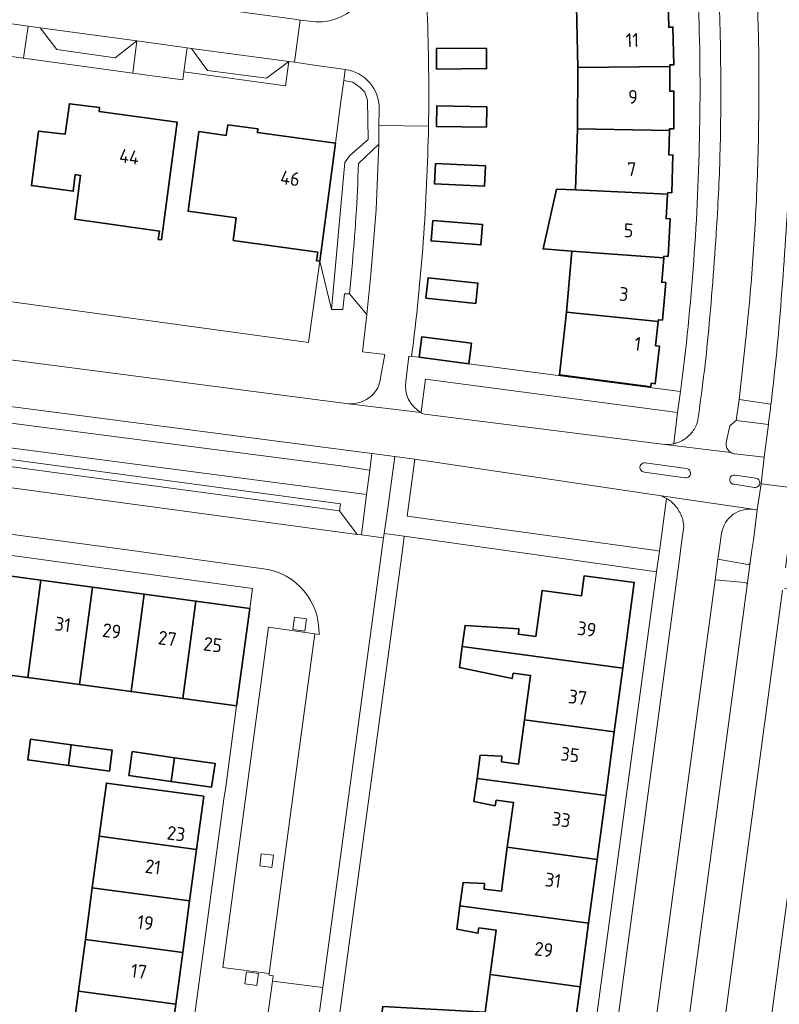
# Model space of a CAD drawing. Extents: x 150256 to 156914, y 461459 to 469481.
# Tile 589 of 656: x 154644 to 154719, y 467956 to 468052. Entities that reach past the tile are written whole.
import ezdxf
from ezdxf.enums import TextEntityAlignment as Align

# ---------------------------------------------------------------- set-up
doc = ezdxf.new("R2010")
doc.units = 0
doc.header["$LTSCALE"] = 0.75
for name, color, linetype, lineweight in [('B-RO-GR-BEPLANTING_CULTUUR_BODEMBEDEKKER-GV', 251, 'CONTINUOUS', 18), ('B-RO-GR-BEPLANTING_CULTUUR_BOSPLANTSOEN-GV', 251, 'CONTINUOUS', 18), ('B-RO-GR-GROENVOORZIENING-GV', 251, 'CONTINUOUS', 18), ('B-RO-GR-HAAG-GV', 251, 'CONTINUOUS', 13), ('B-RO-OG-BEBOUWING-GV', 6, 'CONTINUOUS', 35), ('B-RO-OG-BEBOUWING-T18', 1, 'CONTINUOUS', 18), ('B-RO-OG-TERREIN_CULTUURSCHEIDING-GV', 251, 'CONTINUOUS', 18), ('B-RO-VH-VERHARDING_ASFALT-GV', 251, 'CONTINUOUS', 18), ('B-RO-VH-VERHARDING_BETON-GV', 251, 'CONTINUOUS', 18), ('B-RO-VH-VERHARDING_BETONSTRAATSTEEN-GV', 251, 'CONTINUOUS', 18), ('B-RO-VH-VERHARDING_TEGEL-GV', 251, 'CONTINUOUS', 18)]:
    doc.layers.add(name, color=color, linetype=linetype, lineweight=lineweight)
doc.styles.add('NLCS-ISO-M200-T18', font='NLCS-ISO.ttf', dxfattribs={"height": 360})

msp = doc.modelspace()

# ---------------------------------------------------------------- linework, layer by layer
at = {"layer": 'B-RO-GR-BEPLANTING_CULTUUR_BODEMBEDEKKER-GV'}
for points in [[(154644.679, 468048.183), (154655.384, 468046.73), (154655.775, 468049.898), (154653.667, 468048.237), (154647.94, 468049.051), (154646.321, 468051.182), (154645.147, 468051.345)], [(154644.679, 468048.183), (154655.384, 468046.73), (154655.775, 468049.898), (154653.667, 468048.237), (154647.94, 468049.051), (154646.321, 468051.182), (154645.147, 468051.345)], [(154670.333, 468045.489), (154670.662, 468047.871), (154668.455, 468046.242), (154662.701, 468046.985), (154661.136, 468049.154), (154660.697, 468049.217), (154660.38, 468046.859)], [(154670.333, 468045.489), (154670.662, 468047.871), (154668.455, 468046.242), (154662.701, 468046.985), (154661.136, 468049.154), (154660.697, 468049.217), (154660.38, 468046.859)], [(154675.222, 468039.859), (154673.676, 468028.319), (154674.828, 468023.576), (154676.131, 468037.964), (154676.587, 468038.615), (154678.41, 468040.243), (154678.345, 468044.084), (154678.084, 468044.866), (154677.629, 468045.321), (154676.913, 468045.842), (154676.033, 468046.018), (154675.752, 468043.938)], [(154675.222, 468039.859), (154673.676, 468028.319), (154674.828, 468023.576), (154676.131, 468037.964), (154676.587, 468038.615), (154678.41, 468040.243), (154678.345, 468044.084), (154678.084, 468044.866), (154677.629, 468045.321), (154676.913, 468045.842), (154676.033, 468046.018), (154675.752, 468043.938)]]:
    msp.add_lwpolyline(points, close=True, dxfattribs=at)
at = {"layer": 'B-RO-GR-BEPLANTING_CULTUUR_BOSPLANTSOEN-GV'}
for points in [[(154679.618, 468016.897), (154680.061, 468019.183), (154677.877, 468019.431), (154678.288, 468023.097), (154676.586, 468025.128), (154676.105, 468025.131), (154675.935, 468023.576), (154674.828, 468023.576), (154673.676, 468028.319), (154672.572, 468020.366), (154564.218, 468035.203), (154562.115, 468035.491), (154561.54, 468031.03)], [(154679.618, 468016.897), (154680.061, 468019.183), (154677.877, 468019.431), (154678.288, 468023.097), (154676.586, 468025.128), (154676.105, 468025.131), (154675.935, 468023.576), (154674.828, 468023.576), (154673.676, 468028.319), (154672.572, 468020.366), (154564.218, 468035.203), (154562.115, 468035.491), (154561.54, 468031.03)], [(154562.574, 468029.196), (154562.594, 468029.181), (154569.297, 468028.298), (154578.693, 468027.076), (154676.507, 468014.354)], [(154562.574, 468029.196), (154562.594, 468029.181), (154569.297, 468028.298), (154578.693, 468027.076), (154676.507, 468014.354)]]:
    msp.add_lwpolyline(points, dxfattribs=at)
for points in [[(154679.349, 468015.927, 0.102207), (154679.618, 468016.897)], [(154679.349, 468015.927, 0.102207), (154679.618, 468016.897)], [(154678.736, 468015.13, 0.102056), (154679.349, 468015.927)], [(154678.736, 468015.13, 0.102056), (154679.349, 468015.927)], [(154677.691, 468014.52, 0.099643), (154678.736, 468015.13)], [(154677.691, 468014.52, 0.099643), (154678.736, 468015.13)], [(154676.507, 468014.354, 0.103145), (154677.691, 468014.52)], [(154676.507, 468014.354, 0.103145), (154677.691, 468014.52)]]:
    msp.add_lwpolyline(points, format="xyb", dxfattribs=at)
at = {"layer": 'B-RO-GR-GROENVOORZIENING-GV'}
for points in [[(154676.178, 468047.091), (154676.033, 468046.018), (154676.913, 468045.842), (154677.629, 468045.321), (154678.084, 468044.866), (154678.345, 468044.084), (154678.41, 468040.243), (154676.587, 468038.615), (154676.131, 468037.964), (154674.828, 468023.576), (154675.935, 468023.576), (154676.105, 468025.131), (154676.586, 468025.128)], [(154676.178, 468047.091), (154676.033, 468046.018), (154676.913, 468045.842), (154677.629, 468045.321), (154678.084, 468044.866), (154678.345, 468044.084), (154678.41, 468040.243), (154676.587, 468038.615), (154676.131, 468037.964), (154674.828, 468023.576), (154675.935, 468023.576), (154676.105, 468025.131), (154676.586, 468025.128)], [(154677.462, 468037.878), (154679.454, 468039.779), (154679.473, 468041.586), (154679.49, 468043.225)], [(154677.462, 468037.878), (154679.454, 468039.779), (154679.473, 468041.586), (154679.49, 468043.225)], [(154676.586, 468025.128), (154676.808, 468027.501)], [(154676.586, 468025.128), (154676.808, 468027.501)]]:
    msp.add_lwpolyline(points, dxfattribs=at)
for points in [[(154679.49, 468043.225, 0.380321), (154676.178, 468047.091)], [(154679.49, 468043.225, 0.380321), (154676.178, 468047.091)], [(154676.808, 468027.501, 0.017536), (154677.462, 468037.878)], [(154676.808, 468027.501, 0.017536), (154677.462, 468037.878)]]:
    msp.add_lwpolyline(points, format="xyb", dxfattribs=at)
for points in [[(154671.042, 467992.251), (154672.231, 467992.089), (154672.391, 467993.28), (154671.202, 467993.439)], [(154671.042, 467992.251), (154672.231, 467992.089), (154672.391, 467993.28), (154671.202, 467993.439)], [(154667.8, 467969.101), (154668.989, 467968.939), (154669.149, 467970.13), (154667.96, 467970.289)], [(154667.8, 467969.101), (154668.989, 467968.939), (154669.149, 467970.13), (154667.96, 467970.289)], [(154666.338, 467957.531), (154667.527, 467957.369), (154667.687, 467958.56), (154666.498, 467958.719)], [(154666.338, 467957.531), (154667.527, 467957.369), (154667.687, 467958.56), (154666.498, 467958.719)]]:
    msp.add_lwpolyline(points, close=True, dxfattribs=at)
at = {"layer": 'B-RO-GR-HAAG-GV'}
for points in [[(154676.178, 468047.091), (154676.033, 468046.018), (154676.913, 468045.842), (154677.629, 468045.321), (154678.084, 468044.866), (154678.345, 468044.084), (154678.41, 468040.243), (154676.587, 468038.615), (154676.131, 468037.964), (154674.828, 468023.576)], [(154676.178, 468047.091), (154676.033, 468046.018), (154676.913, 468045.842), (154677.629, 468045.321), (154678.084, 468044.866), (154678.345, 468044.084), (154678.41, 468040.243), (154676.587, 468038.615), (154676.131, 468037.964), (154674.828, 468023.576)], [(154677.462, 468037.878), (154679.454, 468039.779), (154679.473, 468041.586), (154679.49, 468043.225)], [(154677.462, 468037.878), (154679.454, 468039.779), (154679.473, 468041.586), (154679.49, 468043.225)], [(154674.828, 468023.576), (154675.935, 468023.576), (154676.105, 468025.131), (154676.586, 468025.128), (154676.808, 468027.501)], [(154674.828, 468023.576), (154675.935, 468023.576), (154676.105, 468025.131), (154676.586, 468025.128), (154676.808, 468027.501)]]:
    msp.add_lwpolyline(points, dxfattribs=at)
for points in [[(154679.49, 468043.225, 0.380321), (154676.178, 468047.091)], [(154679.49, 468043.225, 0.380321), (154676.178, 468047.091)], [(154676.808, 468027.501, 0.017536), (154677.462, 468037.878)], [(154676.808, 468027.501, 0.017536), (154677.462, 468037.878)]]:
    msp.add_lwpolyline(points, format="xyb", dxfattribs=at)
at = {"layer": 'B-RO-OG-BEBOUWING-GV'}
for points in [[(154707.945, 468047.372), (154707.946, 468047.538), (154708.343, 468047.549), (154708.243, 468051.237), (154707.845, 468051.225), (154707.799, 468053.625), (154698.809, 468053.28), (154698.932, 468047.273)], [(154707.945, 468047.372), (154707.946, 468047.538), (154708.343, 468047.549), (154708.243, 468051.237), (154707.845, 468051.225), (154707.799, 468053.625), (154698.809, 468053.28), (154698.932, 468047.273)], [(154685.108, 468047.134), (154690.004, 468047.171), (154689.989, 468049.17), (154685.092, 468049.131)], [(154685.108, 468047.134), (154690.004, 468047.171), (154689.989, 468049.17), (154685.092, 468049.131)], [(154698.932, 468047.273), (154698.92, 468041.275), (154707.922, 468041.119), (154707.927, 468041.285), (154708.326, 468041.282), (154708.339, 468044.971), (154707.938, 468044.972), (154707.945, 468047.372)], [(154698.932, 468047.273), (154698.92, 468041.275), (154707.922, 468041.119), (154707.927, 468041.285), (154708.326, 468041.282), (154708.339, 468044.971), (154707.938, 468044.972), (154707.945, 468047.372)], [(154657.873, 468030.436), (154658.179, 468030.401), (154659.712, 468041.94), (154652.085, 468042.989), (154652.125, 468043.354), (154649.181, 468043.736), (154648.75, 468040.742), (154646.149, 468041.05), (154645.454, 468035.715), (154649.554, 468035.169), (154649.753, 468036.789), (154650.268, 468036.721), (154649.704, 468032.426), (154657.989, 468031.269)], [(154657.873, 468030.436), (154658.179, 468030.401), (154659.712, 468041.94), (154652.085, 468042.989), (154652.125, 468043.354), (154649.181, 468043.736), (154648.75, 468040.742), (154646.149, 468041.05), (154645.454, 468035.715), (154649.554, 468035.169), (154649.753, 468036.789), (154650.268, 468036.721), (154649.704, 468032.426), (154657.989, 468031.269)], [(154689.988, 468041.429), (154690.024, 468043.428), (154685.128, 468043.515), (154685.092, 468041.517)], [(154689.988, 468041.429), (154690.024, 468043.428), (154685.128, 468043.515), (154685.092, 468041.517)], [(154673.676, 468028.319), (154675.222, 468039.859), (154667.584, 468040.901), (154667.623, 468041.268), (154664.687, 468041.655), (154664.53, 468040.637), (154661.847, 468041.004), (154660.783, 468033.211), (154665.488, 468032.568), (154665.205, 468030.352), (154673.487, 468029.184), (154673.369, 468028.352)], [(154673.676, 468028.319), (154675.222, 468039.859), (154667.584, 468040.901), (154667.623, 468041.268), (154664.687, 468041.655), (154664.53, 468040.637), (154661.847, 468041.004), (154660.783, 468033.211), (154665.488, 468032.568), (154665.205, 468030.352), (154673.487, 468029.184), (154673.369, 468028.352)], [(154698.716, 468035.294), (154707.726, 468034.879), (154707.736, 468035.036), (154708.136, 468035.02), (154708.252, 468038.706), (154707.851, 468038.72), (154707.922, 468041.119), (154698.92, 468041.275)], [(154698.716, 468035.294), (154707.726, 468034.879), (154707.736, 468035.036), (154708.136, 468035.02), (154708.252, 468038.706), (154707.851, 468038.72), (154707.922, 468041.119), (154698.92, 468041.275)], [(154685.01, 468037.896), (154684.911, 468035.903), (154689.802, 468035.66), (154689.901, 468037.656)], [(154685.01, 468037.896), (154684.911, 468035.903), (154689.802, 468035.66), (154689.901, 468037.656)], [(154707.726, 468034.879), (154698.716, 468035.294), (154696.863, 468035.377), (154695.544, 468029.516), (154698.369, 468029.3), (154707.36, 468028.645), (154707.374, 468028.804), (154707.774, 468028.778), (154707.978, 468032.461), (154707.579, 468032.484)], [(154707.726, 468034.879), (154698.716, 468035.294), (154696.863, 468035.377), (154695.544, 468029.516), (154698.369, 468029.3), (154707.36, 468028.645), (154707.374, 468028.804), (154707.774, 468028.778), (154707.978, 468032.461), (154707.579, 468032.484)], [(154684.734, 468032.284), (154684.579, 468030.293), (154689.461, 468029.913), (154689.616, 468031.905)], [(154684.734, 468032.284), (154684.579, 468030.293), (154689.461, 468029.913), (154689.616, 468031.905)], [(154697.848, 468023.31), (154706.811, 468022.419), (154706.829, 468022.582), (154707.228, 468022.546), (154707.554, 468026.219), (154707.156, 468026.254), (154707.36, 468028.645), (154698.369, 468029.3)], [(154697.848, 468023.31), (154706.811, 468022.419), (154706.829, 468022.582), (154707.228, 468022.546), (154707.554, 468026.219), (154707.156, 468026.254), (154707.36, 468028.645), (154698.369, 468029.3)], [(154684.072, 468024.699), (154688.941, 468024.18), (154689.153, 468026.167), (154684.283, 468026.684)], [(154684.072, 468024.699), (154688.941, 468024.18), (154689.153, 468026.167), (154684.283, 468026.684)], [(154706.811, 468022.419), (154697.848, 468023.31), (154697.141, 468017.173), (154706.081, 468016.021), (154706.123, 468016.363), (154706.523, 468016.314), (154706.941, 468019.977), (154706.546, 468020.034)], [(154706.811, 468022.419), (154697.848, 468023.31), (154697.141, 468017.173), (154706.081, 468016.021), (154706.123, 468016.363), (154706.523, 468016.314), (154706.941, 468019.977), (154706.546, 468020.034)], [(154683.426, 468018.914), (154688.282, 468018.277), (154688.542, 468020.278), (154683.686, 468020.911)], [(154683.426, 468018.914), (154688.282, 468018.277), (154688.542, 468020.278), (154683.686, 468020.911)], [(154646.387, 467997.068), (154641.334, 467997.751), (154640.048, 467988.211), (154645.102, 467987.531)], [(154646.387, 467997.068), (154641.334, 467997.751), (154640.048, 467988.211), (154645.102, 467987.531)], [(154687.62, 467990.576), (154703.343, 467988.463), (154704.468, 467996.853), (154699.563, 467997.513), (154699.298, 467995.541), (154695.435, 467996.075), (154694.824, 467991.546), (154693.132, 467991.779), (154693.165, 467992.318), (154687.899, 467992.64)], [(154687.62, 467990.576), (154703.343, 467988.463), (154704.468, 467996.853), (154699.563, 467997.513), (154699.298, 467995.541), (154695.435, 467996.075), (154694.824, 467991.546), (154693.132, 467991.779), (154693.165, 467992.318), (154687.899, 467992.64)], [(154650.157, 467986.851), (154651.442, 467996.385), (154646.387, 467997.068), (154645.102, 467987.531)], [(154650.157, 467986.851), (154651.442, 467996.385), (154646.387, 467997.068), (154645.102, 467987.531)], [(154655.211, 467986.171), (154656.496, 467995.702), (154651.442, 467996.385), (154650.157, 467986.851)], [(154655.211, 467986.171), (154656.496, 467995.702), (154651.442, 467996.385), (154650.157, 467986.851)], [(154656.496, 467995.702), (154655.211, 467986.171), (154660.265, 467985.49), (154661.55, 467995.02)], [(154656.496, 467995.702), (154655.211, 467986.171), (154660.265, 467985.49), (154661.55, 467995.02)], [(154666.825, 467994.307), (154661.55, 467995.02), (154660.265, 467985.49), (154665.537, 467984.781)], [(154666.825, 467994.307), (154661.55, 467995.02), (154660.265, 467985.49), (154665.537, 467984.781)], [(154703.343, 467988.463), (154687.62, 467990.576), (154687.343, 467988.523), (154692.506, 467987.439), (154692.617, 467987.967), (154694.311, 467987.743), (154693.727, 467983.402), (154702.506, 467982.222)], [(154703.343, 467988.463), (154687.62, 467990.576), (154687.343, 467988.523), (154692.506, 467987.439), (154692.617, 467987.967), (154694.311, 467987.743), (154693.727, 467983.402), (154702.506, 467982.222)], [(154693.727, 467983.402), (154693.144, 467979.061), (154691.473, 467979.295), (154691.503, 467979.824), (154689.391, 467979.946), (154689.082, 467977.669), (154701.669, 467975.982), (154702.506, 467982.222)], [(154693.727, 467983.402), (154693.144, 467979.061), (154691.473, 467979.295), (154691.503, 467979.824), (154689.391, 467979.946), (154689.082, 467977.669), (154701.669, 467975.982), (154702.506, 467982.222)], [(154649.088, 467978.928), (154649.362, 467980.959), (154645.38, 467981.499), (154645.104, 467979.468)], [(154649.088, 467978.928), (154649.362, 467980.959), (154645.38, 467981.499), (154645.104, 467979.468)], [(154653.089, 467978.385), (154653.365, 467980.416), (154649.362, 467980.959), (154649.088, 467978.928)], [(154653.089, 467978.385), (154653.365, 467980.416), (154649.362, 467980.959), (154649.088, 467978.928)], [(154659.12, 467977.351), (154659.449, 467979.691), (154655.319, 467980.282), (154655.022, 467978.128), (154654.995, 467977.931)], [(154659.12, 467977.351), (154659.449, 467979.691), (154655.319, 467980.282), (154655.022, 467978.128), (154654.995, 467977.931)], [(154659.449, 467979.691), (154659.12, 467977.351), (154663.071, 467976.795), (154663.111, 467977.037), (154663.454, 467979.118)], [(154659.449, 467979.691), (154659.12, 467977.351), (154663.071, 467976.795), (154663.111, 467977.037), (154663.454, 467979.118)], [(154701.669, 467975.982), (154689.082, 467977.669), (154688.772, 467975.391), (154690.842, 467974.985), (154690.946, 467975.515), (154692.635, 467975.315), (154692.039, 467970.913), (154700.83, 467969.73)], [(154701.669, 467975.982), (154689.082, 467977.669), (154688.772, 467975.391), (154690.842, 467974.985), (154690.946, 467975.515), (154692.635, 467975.315), (154692.039, 467970.913), (154700.83, 467969.73)], [(154662.323, 467975.928), (154652.794, 467977.203), (154652.094, 467972), (154661.622, 467970.715)], [(154662.323, 467975.928), (154652.794, 467977.203), (154652.094, 467972), (154661.622, 467970.715)], [(154651.414, 467966.945), (154660.942, 467965.661), (154661.622, 467970.715), (154652.094, 467972)], [(154651.414, 467966.945), (154660.942, 467965.661), (154661.622, 467970.715), (154652.094, 467972)], [(154687.406, 467965.188), (154699.995, 467963.501), (154700.83, 467969.73), (154692.039, 467970.913), (154691.458, 467966.624), (154689.777, 467966.83), (154689.802, 467967.369), (154687.706, 467967.465)], [(154687.406, 467965.188), (154699.995, 467963.501), (154700.83, 467969.73), (154692.039, 467970.913), (154691.458, 467966.624), (154689.777, 467966.83), (154689.802, 467967.369), (154687.706, 467967.465)], [(154660.942, 467965.661), (154651.414, 467966.945), (154650.734, 467961.891), (154660.262, 467960.606)], [(154660.942, 467965.661), (154651.414, 467966.945), (154650.734, 467961.891), (154660.262, 467960.606)], [(154687.406, 467965.188), (154687.106, 467962.913), (154689.157, 467962.496), (154689.263, 467963.015), (154690.947, 467962.814), (154690.36, 467958.472), (154699.158, 467957.26), (154699.995, 467963.501)], [(154687.406, 467965.188), (154687.106, 467962.913), (154689.157, 467962.496), (154689.263, 467963.015), (154690.947, 467962.814), (154690.36, 467958.472), (154699.158, 467957.26), (154699.995, 467963.501)], [(154660.262, 467960.606), (154650.734, 467961.891), (154650.054, 467956.837), (154659.582, 467955.552)], [(154660.262, 467960.606), (154650.734, 467961.891), (154650.054, 467956.837), (154659.582, 467955.552)], [(154699.158, 467957.26), (154690.36, 467958.472), (154689.862, 467954.781), (154679.859, 467955.328), (154679.576, 467953.212), (154698.28, 467950.714)], [(154699.158, 467957.26), (154690.36, 467958.472), (154689.862, 467954.781), (154679.859, 467955.328), (154679.576, 467953.212), (154698.28, 467950.714)], [(154650.054, 467956.837), (154649.374, 467951.782), (154658.902, 467950.497), (154659.582, 467955.552)], [(154650.054, 467956.837), (154649.374, 467951.782), (154658.902, 467950.497), (154659.582, 467955.552)]]:
    msp.add_lwpolyline(points, close=True, dxfattribs=at)
at = {"layer": 'B-RO-OG-TERREIN_CULTUURSCHEIDING-GV'}
for points in [[(154716.521, 468053.449, -0.010059), (154716.673, 468045.696)], [(154716.521, 468053.449, -0.010059), (154716.673, 468045.696)], [(154716.673, 468045.696, -0.008784), (154716.514, 468036.703)], [(154716.673, 468045.696, -0.008784), (154716.514, 468036.703)], [(154716.514, 468036.703, -0.008841), (154716.114, 468029.009)], [(154716.514, 468036.703, -0.008841), (154716.114, 468029.009)], [(154718.618, 468021.741, 0.005981), (154719.468, 468033.455)], [(154718.618, 468021.741, 0.005981), (154719.468, 468033.455)], [(154716.114, 468029.009, -0.008731), (154715.449, 468021.333)], [(154716.114, 468029.009, -0.008731), (154715.449, 468021.333)], [(154718.17, 468017.116, 0.00606), (154718.618, 468021.741)], [(154718.17, 468017.116, 0.00606), (154718.618, 468021.741)], [(154717.842, 468014.303, 0.003548), (154718.17, 468017.116)], [(154717.842, 468014.303, 0.003548), (154718.17, 468017.116)], [(154683.586, 468013.491, 0.030868), (154683.939, 468013.322)], [(154683.586, 468013.491, 0.030868), (154683.939, 468013.322)], [(154707.462, 468010.37, 0.065525), (154708.317, 468010.442)], [(154707.462, 468010.37, 0.065525), (154708.317, 468010.442)], [(154713.471, 468010.547, 0.097302), (154713.482, 468010.187)], [(154713.471, 468010.547, 0.097302), (154713.482, 468010.187)], [(154713.482, 468010.187, 0.097953), (154713.63, 468009.858)], [(154713.482, 468010.187, 0.097953), (154713.63, 468009.858)], [(154713.63, 468009.858, 0.101055), (154713.926, 468009.58)], [(154713.63, 468009.858, 0.101055), (154713.926, 468009.58)], [(154713.926, 468009.58, 0.102972), (154714.305, 468009.435)], [(154713.926, 468009.58, 0.102972), (154714.305, 468009.435)], [(154707.608, 468005.083, 0.058293), (154706.891, 468005.383)], [(154707.608, 468005.083, 0.058293), (154706.891, 468005.383)], [(154716.295, 468003.981, 0.429125), (154713.016, 468001.658)], [(154716.295, 468003.981, 0.429125), (154713.016, 468001.658)], [(154715.515, 467996.627, 0.423106), (154715.303, 467996.831)], [(154715.515, 467996.627, 0.423106), (154715.303, 467996.831)], [(154715.51, 467996.584, 0.071521), (154715.515, 467996.627)], [(154715.51, 467996.584, 0.071521), (154715.515, 467996.627)]]:
    msp.add_lwpolyline(points, format="xyb", dxfattribs=at)
for points in [[(154580.895, 468022.203), (154580.686, 468020.591), (154585.939, 468019.909), (154675.964, 468008.239), (154678.571, 468007.835), (154678.785, 468009.487)], [(154580.895, 468022.203), (154580.686, 468020.591), (154585.939, 468019.909), (154675.964, 468008.239), (154678.571, 468007.835), (154678.785, 468009.487)], [(154631.413, 468011.608), (154678.264, 468005.461), (154678.571, 468007.835), (154675.964, 468008.239), (154585.939, 468019.909), (154580.686, 468020.591), (154580.389, 468018.302), (154616.025, 468013.626)], [(154631.413, 468011.608), (154678.264, 468005.461), (154678.571, 468007.835), (154675.964, 468008.239), (154585.939, 468019.909), (154580.686, 468020.591), (154580.389, 468018.302), (154616.025, 468013.626)], [(154678.264, 468005.461), (154631.413, 468011.608), (154631.271, 468010.527), (154675.698, 468004.547), (154675.605, 468003.853), (154677.349, 468001.561), (154677.753, 468001.507)], [(154678.264, 468005.461), (154631.413, 468011.608), (154631.271, 468010.527), (154675.698, 468004.547), (154675.605, 468003.853), (154677.349, 468001.561), (154677.753, 468001.507)], [(154681.043, 468009.194), (154678.785, 468009.487), (154678.571, 468007.835), (154678.264, 468005.461), (154677.753, 468001.507), (154679.931, 468001.216), (154679.993, 468001.657), (154680.268, 468003.631)], [(154681.043, 468009.194), (154678.785, 468009.487), (154678.571, 468007.835), (154678.264, 468005.461), (154677.753, 468001.507), (154679.931, 468001.216), (154679.993, 468001.657), (154680.268, 468003.631)]]:
    msp.add_lwpolyline(points, close=True, dxfattribs=at)
for points in [[(154715.449, 468021.333), (154714.73, 468014.758), (154717.842, 468014.303)], [(154715.449, 468021.333), (154714.73, 468014.758), (154717.842, 468014.303)], [(154708.317, 468010.442), (154708.327, 468010.444), (154708.712, 468013.486), (154684.036, 468016.753), (154683.595, 468013.556), (154683.586, 468013.491)], [(154708.317, 468010.442), (154708.327, 468010.444), (154708.712, 468013.486), (154684.036, 468016.753), (154683.595, 468013.556), (154683.586, 468013.491)], [(154683.939, 468013.322), (154707.462, 468010.37)], [(154683.939, 468013.322), (154707.462, 468010.37)], [(154717.589, 468012.328), (154714.426, 468012.728), (154713.808, 468012.175), (154713.471, 468010.547)], [(154717.589, 468012.328), (154714.426, 468012.728), (154713.808, 468012.175), (154713.471, 468010.547)], [(154714.305, 468009.435), (154717.168, 468009.108), (154717.589, 468012.328)], [(154714.305, 468009.435), (154717.168, 468009.108), (154717.589, 468012.328)], [(154683.001, 468008.926), (154682.246, 468003.356), (154706.384, 468000), (154706.931, 467999.924), (154707.617, 468005.078), (154707.608, 468005.083)], [(154683.001, 468008.926), (154682.246, 468003.356), (154706.384, 468000), (154706.931, 467999.924), (154707.617, 468005.078), (154707.608, 468005.083)], [(154706.891, 468005.383), (154683.001, 468008.926)], [(154706.891, 468005.383), (154683.001, 468008.926)], [(154712.648, 467999.137), (154715.571, 467998.606), (154715.653, 467998.607), (154715.728, 467998.641), (154715.787, 467998.711), (154715.813, 467998.798), (154715.981, 468000), (154716.136, 468000.978), (154716.498, 468003.965), (154716.295, 468003.981)], [(154712.648, 467999.137), (154715.571, 467998.606), (154715.653, 467998.607), (154715.728, 467998.641), (154715.787, 467998.711), (154715.813, 467998.798), (154715.981, 468000), (154716.136, 468000.978), (154716.498, 468003.965), (154716.295, 468003.981)], [(154713.016, 468001.658), (154712.774, 468000), (154712.648, 467999.137)], [(154713.016, 468001.658), (154712.774, 468000), (154712.648, 467999.137)], [(154715.303, 467996.831), (154712.372, 467997.109), (154705.436, 467945.391), (154708.449, 467944.889), (154708.57, 467944.967), (154708.597, 467945.038), (154715.51, 467996.584)], [(154715.303, 467996.831), (154712.372, 467997.109), (154705.436, 467945.391), (154708.449, 467944.889), (154708.57, 467944.967), (154708.597, 467945.038), (154715.51, 467996.584)], [(154718.978, 467996.081), (154712.042, 467944.565), (154712.057, 467944.485), (154712.096, 467944.413), (154712.152, 467944.362), (154712.221, 467944.331), (154716.486, 467943.894), (154723.428, 467995.574), (154719.182, 467996.27)], [(154718.978, 467996.081), (154712.042, 467944.565), (154712.057, 467944.485), (154712.096, 467944.413), (154712.152, 467944.362), (154712.221, 467944.331), (154716.486, 467943.894), (154723.428, 467995.574), (154719.182, 467996.27)]]:
    msp.add_lwpolyline(points, dxfattribs=at)
at = {"layer": 'B-RO-VH-VERHARDING_ASFALT-GV'}
for points in [[(154683.586, 468013.491), (154676.507, 468014.354), (154578.693, 468027.076), (154577.985, 468022.581), (154580.895, 468022.203), (154678.785, 468009.487)], [(154683.586, 468013.491), (154676.507, 468014.354), (154578.693, 468027.076), (154577.985, 468022.581), (154580.895, 468022.203), (154678.785, 468009.487)], [(154713.926, 468009.58), (154707.462, 468010.37), (154683.939, 468013.322)], [(154713.926, 468009.58), (154707.462, 468010.37), (154683.939, 468013.322)], [(154678.785, 468009.487), (154681.043, 468009.194), (154683.001, 468008.926), (154706.891, 468005.383), (154716.498, 468003.965), (154716.872, 468006.525), (154717.168, 468009.108), (154714.305, 468009.435)], [(154678.785, 468009.487), (154681.043, 468009.194), (154683.001, 468008.926), (154706.891, 468005.383), (154716.498, 468003.965), (154716.872, 468006.525), (154717.168, 468009.108), (154714.305, 468009.435)], [(154705.541, 468008.561), (154709.571, 468008.018)], [(154705.541, 468008.561), (154709.571, 468008.018)], [(154709.418, 468007.107), (154705.458, 468007.658)], [(154709.418, 468007.107), (154705.458, 468007.658)], [(154714.347, 468007.361), (154716.369, 468007.071)], [(154714.347, 468007.361), (154716.369, 468007.071)], [(154716.22, 468006.16), (154714.246, 468006.461)], [(154716.22, 468006.16), (154714.246, 468006.461)]]:
    msp.add_lwpolyline(points, dxfattribs=at)
for points in [[(154683.939, 468013.322, -0.030868), (154683.586, 468013.491)], [(154683.939, 468013.322, -0.030868), (154683.586, 468013.491)], [(154714.305, 468009.435, -0.102972), (154713.926, 468009.58)], [(154714.305, 468009.435, -0.102972), (154713.926, 468009.58)], [(154705.458, 468007.658, -1.064298), (154705.541, 468008.561)], [(154705.458, 468007.658, -1.064298), (154705.541, 468008.561)], [(154709.571, 468008.018, -1.033104), (154709.418, 468007.107)], [(154709.571, 468008.018, -1.033104), (154709.418, 468007.107)], [(154714.246, 468006.461, -1.0856), (154714.347, 468007.361)], [(154714.246, 468006.461, -1.0856), (154714.347, 468007.361)], [(154716.369, 468007.071, -1.019594), (154716.22, 468006.16)], [(154716.369, 468007.071, -1.019594), (154716.22, 468006.16)]]:
    msp.add_lwpolyline(points, format="xyb", dxfattribs=at)
at = {"layer": 'B-RO-VH-VERHARDING_BETON-GV'}
for points in [[(154719.468, 468033.455, -0.005981), (154718.618, 468021.741)], [(154719.468, 468033.455, -0.005981), (154718.618, 468021.741)], [(154718.618, 468021.741, -0.00606), (154718.17, 468017.116)], [(154718.618, 468021.741, -0.00606), (154718.17, 468017.116)], [(154718.17, 468017.116, -0.003548), (154717.842, 468014.303)], [(154718.17, 468017.116, -0.003548), (154717.842, 468014.303)], [(154717.842, 468014.303, -0.002258), (154717.612, 468012.504)], [(154717.842, 468014.303, -0.002258), (154717.612, 468012.504)], [(154715.515, 467996.627, -0.071521), (154715.51, 467996.584)], [(154715.515, 467996.627, -0.071521), (154715.51, 467996.584)]]:
    msp.add_lwpolyline(points, format="xyb", dxfattribs=at)
for points in [[(154717.612, 468012.504), (154717.589, 468012.328), (154717.168, 468009.108), (154716.872, 468006.525), (154720.273, 468006.086), (154720.651, 468008.527), (154721.046, 468011.853), (154721.082, 468012.159)], [(154717.612, 468012.504), (154717.589, 468012.328), (154717.168, 468009.108), (154716.872, 468006.525), (154720.273, 468006.086), (154720.651, 468008.527), (154721.046, 468011.853), (154721.082, 468012.159)], [(154719.267, 467998.295), (154719.495, 468000), (154719.684, 468001.275), (154719.981, 468003.55), (154720.273, 468006.086), (154716.872, 468006.525), (154716.498, 468003.965), (154716.136, 468000.978), (154715.981, 468000), (154715.813, 467998.798), (154715.515, 467996.627)], [(154719.267, 467998.295), (154719.495, 468000), (154719.684, 468001.275), (154719.981, 468003.55), (154720.273, 468006.086), (154716.872, 468006.525), (154716.498, 468003.965), (154716.136, 468000.978), (154715.981, 468000), (154715.813, 467998.798), (154715.515, 467996.627)], [(154715.51, 467996.584), (154708.597, 467945.038)], [(154715.51, 467996.584), (154708.597, 467945.038)], [(154711.96, 467942.558), (154712.096, 467944.413), (154712.057, 467944.485), (154712.042, 467944.565), (154718.978, 467996.081)], [(154711.96, 467942.558), (154712.096, 467944.413), (154712.057, 467944.485), (154712.042, 467944.565), (154718.978, 467996.081)]]:
    msp.add_lwpolyline(points, dxfattribs=at)
at = {"layer": 'B-RO-VH-VERHARDING_BETONSTRAATSTEEN-GV'}
for points in [[(154684.325, 468041.533, 0.028211), (154683.438, 468063.831)], [(154684.325, 468041.533, 0.028211), (154683.438, 468063.831)], [(154678.906, 468057.876, -0.495853), (154672.671, 468051.809)], [(154678.906, 468057.876, -0.495853), (154672.671, 468051.809)], [(154676.178, 468047.091, -0.380321), (154679.49, 468043.225)], [(154676.178, 468047.091, -0.380321), (154679.49, 468043.225)], [(154682.675, 468018.995, 0.027152), (154684.325, 468041.533)], [(154682.675, 468018.995, 0.027152), (154684.325, 468041.533)], [(154677.462, 468037.878, -0.017536), (154676.808, 468027.501)], [(154677.462, 468037.878, -0.017536), (154676.808, 468027.501)], [(154679.618, 468016.897, -0.102207), (154679.349, 468015.927)], [(154679.618, 468016.897, -0.102207), (154679.349, 468015.927)], [(154679.349, 468015.927, -0.102056), (154678.736, 468015.13)], [(154679.349, 468015.927, -0.102056), (154678.736, 468015.13)], [(154682.118, 468016.527, 0.312737), (154683.586, 468013.491)], [(154683.586, 468013.491, -0.312737), (154682.118, 468016.527)], [(154682.118, 468016.527, 0.312737), (154683.586, 468013.491)], [(154683.586, 468013.491, -0.312737), (154682.118, 468016.527)], [(154678.736, 468015.13, -0.099643), (154677.691, 468014.52)], [(154678.736, 468015.13, -0.099643), (154677.691, 468014.52)], [(154677.691, 468014.52, -0.103145), (154676.507, 468014.354)], [(154677.691, 468014.52, -0.103145), (154676.507, 468014.354)], [(154717.612, 468012.504, 0.002258), (154717.842, 468014.303)], [(154717.612, 468012.504, 0.002258), (154717.842, 468014.303)], [(154705.541, 468008.561, 1.064298), (154705.458, 468007.658)], [(154705.541, 468008.561, 1.064298), (154705.458, 468007.658)], [(154709.418, 468007.107, 1.033104), (154709.571, 468008.018)], [(154709.418, 468007.107, 1.033104), (154709.571, 468008.018)], [(154714.347, 468007.361, 1.0856), (154714.246, 468006.461)], [(154714.347, 468007.361, 1.0856), (154714.246, 468006.461)], [(154716.22, 468006.16, 1.019594), (154716.369, 468007.071)], [(154716.22, 468006.16, 1.019594), (154716.369, 468007.071)], [(154673.606, 467991.763, 0.384316), (154668.181, 467998.198)], [(154668.181, 467998.198, -0.384316), (154673.606, 467991.763)], [(154673.606, 467991.763, 0.384316), (154668.181, 467998.198)], [(154668.181, 467998.198, -0.384316), (154673.606, 467991.763)]]:
    msp.add_lwpolyline(points, format="xyb", dxfattribs=at)
for points in [[(154630.697, 468053.338), (154640.223, 468052.031), (154641.005, 468051.922), (154645.147, 468051.345), (154646.321, 468051.182), (154655.775, 468049.898), (154660.697, 468049.217), (154661.136, 468049.154), (154670.662, 468047.871), (154671.216, 468047.791), (154671.767, 468051.927), (154671.216, 468052), (154634.552, 468056.993), (154634.099, 468057.042)], [(154630.697, 468053.338), (154640.223, 468052.031), (154641.005, 468051.922), (154645.147, 468051.345), (154646.321, 468051.182), (154655.775, 468049.898), (154660.697, 468049.217), (154661.136, 468049.154), (154670.662, 468047.871), (154671.216, 468047.791), (154671.767, 468051.927), (154671.216, 468052), (154634.552, 468056.993), (154634.099, 468057.042)], [(154672.671, 468051.809), (154671.767, 468051.927), (154671.216, 468047.791), (154672.485, 468047.612), (154676.178, 468047.091)], [(154672.671, 468051.809), (154671.767, 468051.927), (154671.216, 468047.791), (154672.485, 468047.612), (154676.178, 468047.091)], [(154679.49, 468043.225), (154679.473, 468041.586), (154684.325, 468041.533)], [(154679.49, 468043.225), (154679.473, 468041.586), (154684.325, 468041.533)], [(154684.325, 468041.533), (154679.473, 468041.586), (154679.454, 468039.779), (154679.19, 468033.386), (154678.679, 468027.009), (154678.288, 468023.097), (154677.877, 468019.431), (154680.061, 468019.183), (154679.618, 468016.897)], [(154684.325, 468041.533), (154679.473, 468041.586), (154679.454, 468039.779), (154679.19, 468033.386), (154678.679, 468027.009), (154678.288, 468023.097), (154677.877, 468019.431), (154680.061, 468019.183), (154679.618, 468016.897)], [(154676.808, 468027.501), (154676.586, 468025.128), (154678.288, 468023.097), (154678.679, 468027.009), (154679.19, 468033.386), (154679.454, 468039.779), (154677.462, 468037.878)], [(154676.808, 468027.501), (154676.586, 468025.128), (154678.288, 468023.097), (154678.679, 468027.009), (154679.19, 468033.386), (154679.454, 468039.779), (154677.462, 468037.878)], [(154708.994, 468015.538), (154688.282, 468018.277), (154683.426, 468018.914), (154682.675, 468018.995), (154682.408, 468019.016), (154682.118, 468016.527)], [(154682.118, 468016.527), (154682.408, 468019.016), (154682.675, 468018.995)], [(154708.994, 468015.538), (154688.282, 468018.277), (154683.426, 468018.914), (154682.675, 468018.995), (154682.408, 468019.016), (154682.118, 468016.527)], [(154682.118, 468016.527), (154682.408, 468019.016), (154682.675, 468018.995)], [(154683.586, 468013.491), (154683.595, 468013.556), (154684.036, 468016.753), (154708.712, 468013.486), (154708.994, 468015.538)], [(154683.586, 468013.491), (154683.595, 468013.556), (154684.036, 468016.753), (154708.712, 468013.486), (154708.994, 468015.538)], [(154676.507, 468014.354), (154683.586, 468013.491)], [(154676.507, 468014.354), (154683.586, 468013.491)], [(154714.73, 468014.758), (154714.426, 468012.728), (154717.589, 468012.328), (154717.612, 468012.504)], [(154714.73, 468014.758), (154714.426, 468012.728), (154717.589, 468012.328), (154717.612, 468012.504)], [(154717.842, 468014.303), (154714.73, 468014.758)], [(154717.842, 468014.303), (154714.73, 468014.758)], [(154628.771, 468008.124), (154627.226, 468008.33), (154626.567, 468003.876), (154629.815, 468003.439), (154634.147, 468002.814), (154655.041, 468000), (154668.181, 467998.198)], [(154628.771, 468008.124), (154627.226, 468008.33), (154626.567, 468003.876), (154629.815, 468003.439), (154634.147, 468002.814), (154655.041, 468000), (154668.181, 467998.198)], [(154673.606, 467991.763), (154673.203, 467991.805), (154671.603, 467980.009), (154668.744, 467958.562), (154668.729, 467958.382), (154669.119, 467958.343), (154669.047, 467957.817), (154673.967, 467957.186), (154679.765, 468000), (154679.931, 468001.216), (154677.753, 468001.507), (154677.349, 468001.561), (154628.771, 468008.124)], [(154673.606, 467991.763), (154673.203, 467991.805), (154671.603, 467980.009), (154668.744, 467958.562), (154668.729, 467958.382), (154669.119, 467958.343), (154669.047, 467957.817), (154673.967, 467957.186), (154679.765, 468000), (154679.931, 468001.216), (154677.753, 468001.507), (154677.349, 468001.561), (154628.771, 468008.124)], [(154709.571, 468008.018), (154705.541, 468008.561)], [(154709.571, 468008.018), (154705.541, 468008.561)], [(154705.458, 468007.658), (154709.418, 468007.107)], [(154705.458, 468007.658), (154709.418, 468007.107)], [(154716.369, 468007.071), (154714.347, 468007.361)], [(154716.369, 468007.071), (154714.347, 468007.361)], [(154714.246, 468006.461), (154716.22, 468006.16)], [(154714.246, 468006.461), (154716.22, 468006.16)], [(154668.181, 467998.198), (154655.041, 468000), (154634.147, 468002.814)], [(154668.181, 467998.198), (154655.041, 468000), (154634.147, 468002.814)], [(154639.709, 468000), (154667.099, 467996.257), (154666.825, 467994.307), (154665.537, 467984.781), (154664.483, 467976.847), (154664.286, 467975.641), (154661.127, 467952.191), (154656.758, 467919.755), (154656.599, 467918.442), (154655.937, 467913.677), (154654.635, 467903.984), (154654.113, 467899.974), (154653.314, 467900.082), (154653.003, 467898.021), (154652.335, 467893.604), (154652.306, 467893.186), (154654.29, 467892.928)], [(154639.709, 468000), (154667.099, 467996.257), (154666.825, 467994.307), (154665.537, 467984.781), (154664.483, 467976.847), (154664.286, 467975.641), (154661.127, 467952.191), (154656.758, 467919.755), (154656.599, 467918.442), (154655.937, 467913.677), (154654.635, 467903.984), (154654.113, 467899.974), (154653.314, 467900.082), (154653.003, 467898.021), (154652.335, 467893.604), (154652.306, 467893.186), (154654.29, 467892.928)], [(154662.255, 467910.479), (154662.683, 467910.422), (154662.767, 467911.026), (154663.63, 467917.351), (154663.711, 467917.941), (154663.274, 467917.991), (154658.73, 467918.548), (154663.229, 467951.9), (154667.729, 467951.276), (154668.129, 467951.197), (154668.19, 467951.635), (154669.047, 467957.817), (154669.119, 467958.343), (154668.729, 467958.382), (154668.744, 467958.562), (154664.187, 467959.137), (154668.662, 467992.46), (154673.203, 467991.805), (154673.606, 467991.763)], [(154662.255, 467910.479), (154662.683, 467910.422), (154662.767, 467911.026), (154663.63, 467917.351), (154663.711, 467917.941), (154663.274, 467917.991), (154658.73, 467918.548), (154663.229, 467951.9), (154667.729, 467951.276), (154668.129, 467951.197), (154668.19, 467951.635), (154669.047, 467957.817), (154669.119, 467958.343), (154668.729, 467958.382), (154668.744, 467958.562), (154664.187, 467959.137), (154668.662, 467992.46), (154673.203, 467991.805), (154673.606, 467991.763)]]:
    msp.add_lwpolyline(points, dxfattribs=at)
for points in [[(154641.005, 468051.922), (154640.583, 468048.745), (154644.679, 468048.183), (154645.147, 468051.345)], [(154641.005, 468051.922), (154640.583, 468048.745), (154644.679, 468048.183), (154645.147, 468051.345)], [(154646.321, 468051.182), (154647.94, 468049.051), (154653.667, 468048.237), (154655.775, 468049.898)], [(154646.321, 468051.182), (154647.94, 468049.051), (154653.667, 468048.237), (154655.775, 468049.898)], [(154660.38, 468046.859), (154660.697, 468049.217), (154655.775, 468049.898), (154655.384, 468046.73), (154657.29, 468046.471), (154660.274, 468046.065)], [(154660.38, 468046.859), (154660.697, 468049.217), (154655.775, 468049.898), (154655.384, 468046.73), (154657.29, 468046.471), (154660.274, 468046.065)], [(154661.136, 468049.154), (154662.701, 468046.985), (154668.455, 468046.242), (154670.662, 468047.871)], [(154661.136, 468049.154), (154662.701, 468046.985), (154668.455, 468046.242), (154670.662, 468047.871)], [(154628.771, 468008.124), (154677.349, 468001.561), (154675.605, 468003.853), (154631.18, 468009.833)], [(154628.771, 468008.124), (154677.349, 468001.561), (154675.605, 468003.853), (154631.18, 468009.833)], [(154680.268, 468003.631), (154679.993, 468001.657), (154681.949, 468001.38), (154691.657, 468000), (154706.629, 467997.903), (154706.931, 467999.924), (154706.384, 468000), (154682.246, 468003.356), (154683.001, 468008.926), (154681.043, 468009.194)], [(154680.268, 468003.631), (154679.993, 468001.657), (154681.949, 468001.38), (154691.657, 468000), (154706.629, 467997.903), (154706.931, 467999.924), (154706.384, 468000), (154682.246, 468003.356), (154683.001, 468008.926), (154681.043, 468009.194)], [(154673.127, 467950.977), (154668.489, 467916.724), (154667.628, 467910.364), (154661.065, 467861.896), (154663.02, 467861.619), (154663.347, 467863.532), (154668.073, 467898.664), (154669.71, 467910.671), (154670.056, 467913.142), (154675.118, 467950.711), (154675.192, 467951.262), (154675.515, 467953.767), (154681.768, 468000), (154681.949, 468001.38), (154679.993, 468001.657), (154679.931, 468001.216), (154679.765, 468000), (154673.967, 467957.186)], [(154673.127, 467950.977), (154668.489, 467916.724), (154667.628, 467910.364), (154661.065, 467861.896), (154663.02, 467861.619), (154663.347, 467863.532), (154668.073, 467898.664), (154669.71, 467910.671), (154670.056, 467913.142), (154675.118, 467950.711), (154675.192, 467951.262), (154675.515, 467953.767), (154681.768, 468000), (154681.949, 468001.38), (154679.993, 468001.657), (154679.931, 468001.216), (154679.765, 468000), (154673.967, 467957.186)], [(154671.042, 467992.251), (154671.202, 467993.439), (154672.391, 467993.28), (154672.231, 467992.089)], [(154671.042, 467992.251), (154671.202, 467993.439), (154672.391, 467993.28), (154672.231, 467992.089)], [(154668.744, 467958.562), (154671.603, 467980.009), (154673.203, 467991.805), (154668.662, 467992.46), (154664.187, 467959.137)], [(154668.744, 467958.562), (154671.603, 467980.009), (154673.203, 467991.805), (154668.662, 467992.46), (154664.187, 467959.137)], [(154667.8, 467969.101), (154667.96, 467970.289), (154669.149, 467970.13), (154668.989, 467968.939)], [(154667.8, 467969.101), (154667.96, 467970.289), (154669.149, 467970.13), (154668.989, 467968.939)], [(154666.338, 467957.531), (154666.498, 467958.719), (154667.687, 467958.56), (154667.527, 467957.369)], [(154666.338, 467957.531), (154666.498, 467958.719), (154667.687, 467958.56), (154667.527, 467957.369)], [(154673.967, 467957.186), (154669.047, 467957.817), (154668.19, 467951.635), (154673.127, 467950.977)], [(154673.967, 467957.186), (154669.047, 467957.817), (154668.19, 467951.635), (154673.127, 467950.977)]]:
    msp.add_lwpolyline(points, close=True, dxfattribs=at)
at = {"layer": 'B-RO-VH-VERHARDING_TEGEL-GV'}
for points in [[(154709.792, 468066.539, -0.031411), (154710.86, 468041.198)], [(154709.792, 468066.539, -0.031411), (154710.86, 468041.198)], [(154712.424, 468060.197, -0.011703), (154712.864, 468050.965)], [(154712.864, 468050.965, 0.011703), (154712.424, 468060.197)], [(154712.424, 468060.197, -0.011703), (154712.864, 468050.965)], [(154712.864, 468050.965, 0.011703), (154712.424, 468060.197)], [(154716.673, 468045.696, 0.010059), (154716.521, 468053.449)], [(154716.673, 468045.696, 0.010059), (154716.521, 468053.449)], [(154712.864, 468050.965, -0.01052), (154712.9, 468040.699)], [(154712.9, 468040.699, 0.01052), (154712.864, 468050.965)], [(154712.864, 468050.965, -0.01052), (154712.9, 468040.699)], [(154712.9, 468040.699, 0.01052), (154712.864, 468050.965)], [(154716.514, 468036.703, 0.008784), (154716.673, 468045.696)], [(154716.514, 468036.703, 0.008784), (154716.673, 468045.696)], [(154710.86, 468041.198, -0.028136), (154708.994, 468015.538)], [(154710.86, 468041.198, -0.028136), (154708.994, 468015.538)], [(154712.9, 468040.699, -0.010423), (154712.606, 468033.024)], [(154712.606, 468033.024, 0.010423), (154712.9, 468040.699)], [(154712.9, 468040.699, -0.010423), (154712.606, 468033.024)], [(154712.606, 468033.024, 0.010423), (154712.9, 468040.699)], [(154716.114, 468029.009, 0.008841), (154716.514, 468036.703)], [(154716.114, 468029.009, 0.008841), (154716.514, 468036.703)], [(154712.606, 468033.024, -0.0074), (154711.806, 468022.212)], [(154711.806, 468022.212, 0.0074), (154712.606, 468033.024)], [(154712.606, 468033.024, -0.0074), (154711.806, 468022.212)], [(154711.806, 468022.212, 0.0074), (154712.606, 468033.024)], [(154715.449, 468021.333, 0.008731), (154716.114, 468029.009)], [(154715.449, 468021.333, 0.008731), (154716.114, 468029.009)], [(154711.806, 468022.212, -0.007375), (154711.328, 468017.609)], [(154711.328, 468017.609, 0.007375), (154711.806, 468022.212)], [(154711.806, 468022.212, -0.007375), (154711.328, 468017.609)], [(154711.328, 468017.609, 0.007375), (154711.806, 468022.212)], [(154711.328, 468017.609, -0.004797), (154710.724, 468013.02)], [(154710.724, 468013.02, 0.004797), (154711.328, 468017.609)], [(154711.328, 468017.609, -0.004797), (154710.724, 468013.02)], [(154710.724, 468013.02, 0.004797), (154711.328, 468017.609)], [(154710.724, 468013.02, -0.104842), (154710.391, 468011.961)], [(154710.391, 468011.961, 0.104842), (154710.724, 468013.02)], [(154710.724, 468013.02, -0.104842), (154710.391, 468011.961)], [(154710.391, 468011.961, 0.104842), (154710.724, 468013.02)], [(154710.391, 468011.961, -0.097287), (154709.684, 468011.106)], [(154709.684, 468011.106, 0.097287), (154710.391, 468011.961)], [(154710.391, 468011.961, -0.097287), (154709.684, 468011.106)], [(154709.684, 468011.106, 0.097287), (154710.391, 468011.961)], [(154709.684, 468011.106, -0.095428), (154708.637, 468010.528)], [(154708.637, 468010.528, 0.095428), (154709.684, 468011.106)], [(154709.684, 468011.106, -0.095428), (154708.637, 468010.528)], [(154708.637, 468010.528, 0.095428), (154709.684, 468011.106)], [(154708.317, 468010.442, -0.065525), (154707.462, 468010.37)], [(154708.317, 468010.442, -0.065525), (154707.462, 468010.37)], [(154708.637, 468010.528, -0.02567), (154708.327, 468010.444)], [(154708.327, 468010.444, 0.02567), (154708.637, 468010.528)], [(154708.637, 468010.528, -0.02567), (154708.327, 468010.444)], [(154708.327, 468010.444, 0.02567), (154708.637, 468010.528)], [(154713.482, 468010.187, -0.097302), (154713.471, 468010.547)], [(154713.482, 468010.187, -0.097302), (154713.471, 468010.547)], [(154713.63, 468009.858, -0.097953), (154713.482, 468010.187)], [(154713.63, 468009.858, -0.097953), (154713.482, 468010.187)], [(154713.926, 468009.58, -0.101055), (154713.63, 468009.858)], [(154713.926, 468009.58, -0.101055), (154713.63, 468009.858)], [(154706.891, 468005.383, -0.058293), (154707.608, 468005.083)], [(154706.891, 468005.383, -0.058293), (154707.608, 468005.083)], [(154707.617, 468005.078, -0.026342), (154707.918, 468004.884)], [(154707.918, 468004.884, 0.026342), (154707.617, 468005.078)], [(154707.617, 468005.078, -0.026342), (154707.918, 468004.884)], [(154707.918, 468004.884, 0.026342), (154707.617, 468005.078)], [(154707.918, 468004.884, -0.087424), (154708.714, 468004.067)], [(154708.714, 468004.067, 0.087424), (154707.918, 468004.884)], [(154707.918, 468004.884, -0.087424), (154708.714, 468004.067)], [(154708.714, 468004.067, 0.087424), (154707.918, 468004.884)], [(154708.714, 468004.067, -0.086657), (154709.213, 468002.972)], [(154709.213, 468002.972, 0.086657), (154708.714, 468004.067)], [(154708.714, 468004.067, -0.086657), (154709.213, 468002.972)], [(154709.213, 468002.972, 0.086657), (154708.714, 468004.067)], [(154713.016, 468001.658, -0.429125), (154716.295, 468003.981)], [(154713.016, 468001.658, -0.429125), (154716.295, 468003.981)], [(154715.303, 467996.831, -0.423106), (154715.515, 467996.627)], [(154715.303, 467996.831, -0.423106), (154715.515, 467996.627)]]:
    msp.add_lwpolyline(points, format="xyb", dxfattribs=at)
for points in [[(154713.471, 468010.547), (154713.808, 468012.175), (154714.426, 468012.728), (154714.73, 468014.758), (154715.449, 468021.333)], [(154713.471, 468010.547), (154713.808, 468012.175), (154714.426, 468012.728), (154714.73, 468014.758), (154715.449, 468021.333)], [(154708.994, 468015.538), (154708.712, 468013.486), (154708.327, 468010.444)], [(154708.994, 468015.538), (154708.712, 468013.486), (154708.327, 468010.444)], [(154707.462, 468010.37), (154713.926, 468009.58)], [(154707.462, 468010.37), (154713.926, 468009.58)], [(154708.327, 468010.444), (154708.317, 468010.442)], [(154708.327, 468010.444), (154708.317, 468010.442)], [(154716.295, 468003.981), (154716.498, 468003.965), (154706.891, 468005.383)], [(154716.295, 468003.981), (154716.498, 468003.965), (154706.891, 468005.383)], [(154707.617, 468005.078), (154706.931, 467999.924), (154706.629, 467997.903), (154700.253, 467950.401), (154700.247, 467950.402), (154699.914, 467947.902), (154694.843, 467909.911), (154694.455, 467907.389), (154688.093, 467860.147), (154690.154, 467859.866), (154690.29, 467860.796), (154696.639, 467908.12), (154696.849, 467909.64)], [(154707.617, 468005.078), (154706.931, 467999.924), (154706.629, 467997.903), (154700.253, 467950.401), (154700.247, 467950.402), (154699.914, 467947.902), (154694.843, 467909.911), (154694.455, 467907.389), (154688.093, 467860.147), (154690.154, 467859.866), (154690.29, 467860.796), (154696.639, 467908.12), (154696.849, 467909.64)], [(154707.608, 468005.083), (154707.617, 468005.078)], [(154707.608, 468005.083), (154707.617, 468005.078)], [(154696.849, 467909.64), (154698.185, 467919.325), (154701.351, 467943.099), (154703.046, 467955.472), (154708.952, 467999.643), (154709, 468000), (154709.317, 468002.339), (154709.295, 468002.552), (154709.261, 468002.763), (154709.213, 468002.972)], [(154696.849, 467909.64), (154698.185, 467919.325), (154701.351, 467943.099), (154703.046, 467955.472), (154708.952, 467999.643), (154709, 468000), (154709.317, 468002.339), (154709.295, 468002.552), (154709.261, 468002.763), (154709.213, 468002.972)], [(154709.213, 468002.972), (154709.261, 468002.763), (154709.295, 468002.552), (154709.317, 468002.339), (154709, 468000), (154708.952, 467999.643)], [(154709.213, 468002.972), (154709.261, 468002.763), (154709.295, 468002.552), (154709.317, 468002.339), (154709, 468000), (154708.952, 467999.643)], [(154692.692, 467850.397), (154693.44, 467855.383), (154693.608, 467857.365), (154693.854, 467859.382), (154694.368, 467863.294), (154695.463, 467871.777), (154695.751, 467873.776), (154700.521, 467909.138), (154700.779, 467911.051), (154701.072, 467913.044), (154705.157, 467943.37), (154705.436, 467945.391), (154712.372, 467997.109), (154712.648, 467999.137), (154712.774, 468000), (154713.016, 468001.658)], [(154692.692, 467850.397), (154693.44, 467855.383), (154693.608, 467857.365), (154693.854, 467859.382), (154694.368, 467863.294), (154695.463, 467871.777), (154695.751, 467873.776), (154700.521, 467909.138), (154700.779, 467911.051), (154701.072, 467913.044), (154705.157, 467943.37), (154705.436, 467945.391), (154712.372, 467997.109), (154712.648, 467999.137), (154712.774, 468000), (154713.016, 468001.658)], [(154708.952, 467999.643), (154703.046, 467955.472), (154701.351, 467943.099), (154698.185, 467919.325), (154696.849, 467909.64), (154696.639, 467908.12), (154690.29, 467860.796), (154690.154, 467859.866), (154689.967, 467858.593), (154689.83, 467857.889), (154689.387, 467855.614), (154689.014, 467852.621)], [(154708.952, 467999.643), (154703.046, 467955.472), (154701.351, 467943.099), (154698.185, 467919.325), (154696.849, 467909.64), (154696.639, 467908.12), (154690.29, 467860.796), (154690.154, 467859.866), (154689.967, 467858.593), (154689.83, 467857.889), (154689.387, 467855.614), (154689.014, 467852.621)], [(154715.813, 467998.798), (154715.787, 467998.711), (154715.728, 467998.641), (154715.653, 467998.607), (154715.571, 467998.606), (154712.648, 467999.137), (154712.372, 467997.109), (154715.303, 467996.831)], [(154715.813, 467998.798), (154715.787, 467998.711), (154715.728, 467998.641), (154715.653, 467998.607), (154715.571, 467998.606), (154712.648, 467999.137), (154712.372, 467997.109), (154715.303, 467996.831)], [(154715.515, 467996.627), (154715.813, 467998.798)], [(154715.515, 467996.627), (154715.813, 467998.798)], [(154718.523, 467943.601), (154721.311, 467964.528), (154721.302, 467964.529), (154721.864, 467968.742), (154721.873, 467968.741), (154721.877, 467968.771), (154722.047, 467970.166), (154725.469, 467995.284), (154723.428, 467995.574), (154716.486, 467943.894)], [(154718.523, 467943.601), (154721.311, 467964.528), (154721.302, 467964.529), (154721.864, 467968.742), (154721.873, 467968.741), (154721.877, 467968.771), (154722.047, 467970.166), (154725.469, 467995.284), (154723.428, 467995.574), (154716.486, 467943.894)]]:
    msp.add_lwpolyline(points, dxfattribs=at)
msp.add_lwpolyline([(154631.271, 468010.527), (154631.18, 468009.833), (154675.605, 468003.853), (154675.698, 468004.547)], close=True, dxfattribs=at)
msp.add_lwpolyline([(154631.271, 468010.527), (154631.18, 468009.833), (154675.605, 468003.853), (154675.698, 468004.547)], close=True, dxfattribs=at)

# ---------------------------------------------------------------- texts
at = {"layer": 'B-RO-OG-BEBOUWING-T18', "style": 'NLCS-ISO-M200-T18'}
for s, rotation, p in [('11', 1.5, (154704.276, 468049.961)), ('11', 1.5, (154704.276, 468049.961)), ('9', 359.8, (154704.337, 468044.402)), ('9', 359.8, (154704.337, 468044.402)), ('44', 352.2, (154655.033, 468038.546)), ('44', 352.2, (154655.033, 468038.546)), ('7', 358.2, (154704.206, 468037.318)), ('7', 358.2, (154704.206, 468037.318)), ('46', 352.2, (154670.782, 468036.428)), ('46', 352.2, (154670.782, 468036.428)), ('5', 356.8, (154703.909, 468031.328)), ('5', 356.8, (154703.909, 468031.328)), ('3', 355, (154703.438, 468025.093)), ('3', 355, (154703.438, 468025.093)), ('1', 352.6, (154704.804, 468020.219)), ('1', 352.6, (154704.804, 468020.219)), ('31', 352.3, (154648.533, 467992.742)), ('31', 352.3, (154648.533, 467992.742)), ('29', 352.3, (154653.324, 467992.094)), ('29', 352.3, (154653.324, 467992.094)), ('39', 352.4, (154699.82, 467992.289)), ('39', 352.4, (154699.82, 467992.289)), ('27', 352.3, (154658.763, 467991.36)), ('27', 352.3, (154658.763, 467991.36)), ('25', 352.3, (154663.208, 467990.76)), ('25', 352.3, (154663.208, 467990.76)), ('37', 352.4, (154698.923, 467985.601)), ('37', 352.4, (154698.923, 467985.601)), ('35', 352.4, (154698.171, 467979.989)), ('35', 352.4, (154698.171, 467979.989)), ('33', 352.4, (154697.317, 467973.626)), ('33', 352.4, (154697.317, 467973.626)), ('23', 352.4, (154659.624, 467972.253)), ('23', 352.4, (154659.624, 467972.253)), ('21', 352.4, (154657.355, 467969.002)), ('21', 352.4, (154657.355, 467969.002)), ('31', 352.4, (154696.52, 467967.683)), ('31', 352.4, (154696.52, 467967.683)), ('19', 352.4, (154656.62, 467963.533)), ('19', 352.4, (154656.62, 467963.533)), ('29', 352.4, (154695.611, 467960.902)), ('29', 352.4, (154695.611, 467960.902)), ('17', 352.4, (154655.979, 467958.771)), ('17', 352.4, (154655.979, 467958.771))]:
    msp.add_text(s, height=1.35, rotation=rotation, dxfattribs=at).set_placement(p, align=Align.MIDDLE)

doc.saveas('drawing.dxf')
